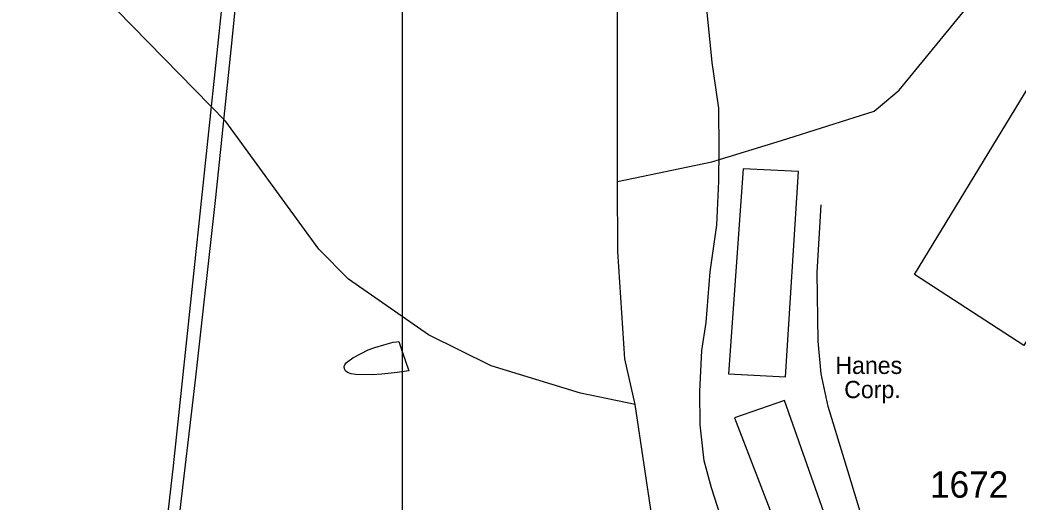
# Model space of a CAD drawing. Extents: x 1547597 to 1699558, y 810033 to 920809.
# Drawn here: x 1615800 to 1620538, y 886593 to 888884 of the extents above; entities that cross this region are included whole.
import ezdxf

# ---------------------------------------------------------------- set-up
doc = ezdxf.new("R2010")
doc.units = 0
for name, color, linetype in [('Exist Cultural Manufacturing Building Label', 7, 'Continuous'), ('Exist Cultural Warehouse Building Footprint', 7, 'Continuous'), ('Exist Hydrographic Creek Single Shore', 7, 'Continuous'), ('Exist Hydrographic Misc Water Feature', 7, 'Continuous'), ('Exist Railroad Mainline', 7, 'Continuous'), ('Exist Road Non-System Type 51', 7, 'Continuous'), ('Exist Road Secondary Type 51 Number Label', 7, 'Continuous'), ('Exist Utilities Electrical Transmission Line', 7, 'Continuous'), ('Prop DSN Text', 7, 'Continuous')]:
    doc.layers.add(name, color=color, linetype=linetype)

msp = doc.modelspace()

# ---------------------------------------------------------------- linework, layer by layer
at = {"layer": 'Exist Cultural Warehouse Building Footprint'}
for points in [[(1620046, 887674.3), (1620590.1, 888569.3), (1621115.4, 888231.3), (1620565, 887336.3)], [(1619233.2, 888177), (1619164.3, 887203.1), (1619433.3, 887188.1), (1619495.8, 888164.5)], [(1619192.5, 886993.9), (1619492.7, 886211.6), (1619705.3, 886292.9), (1619430.1, 887075.3)]]:
    msp.add_lwpolyline(points, close=True, dxfattribs=at)
at = {"layer": 'Exist Hydrographic Creek Single Shore'}
for points in [[(1618637.3, 888115.7), (1619084.8, 888210.7), (1619415.7, 888311), (1619854.8, 888451.1), (1619972.8, 888550.4), (1620311.8, 888963.7), (1620567.8, 889391.9), (1620863.8, 889737.2), (1621133.8, 889961.4), (1621320.8, 890240), (1621373.8, 890481.8), (1621468.8, 890663.7), (1621704.8, 890895.2), (1621782.8, 891100.5), (1621791.8, 891770.1), (1621942.8, 892449.8)], [(1618719.8, 887056), (1618461.7, 887110.5), (1618037.8, 887240.6), (1617739.8, 887387.8), (1617359.8, 887651.6), (1617219.7, 887795.6), (1616777.7, 888402), (1616259.8, 888931.2), (1616069.8, 889069.6), (1615515.8, 889366.6), (1615161.7, 889705.3), (1615003.7, 889774.1), (1614787.7, 889834.3), (1614484.8, 890198.4)], [(1618637.3, 888115.7), (1618636.8, 889017.6)], [(1618719.8, 887056), (1618671.8, 887273.7), (1618637.8, 887783.1), (1618637.3, 888115.7)], [(1619990.8, 884190.6), (1619891.5, 884347.3), (1619557.2, 884625.9), (1619394.1, 884786.9), (1619306.1, 885149.9), (1619271.8, 885308.3), (1619040.1, 885443.2), (1618968.7, 885754.3), (1618904.8, 885919.7), (1618897.8, 886011.8), (1618872.8, 886038.5), (1618719.8, 887056)]]:
    msp.add_lwpolyline(points, dxfattribs=at)
at = {"layer": 'Exist Hydrographic Misc Water Feature'}
msp.add_lwpolyline([(1617598.3, 887355.3), (1617616.4, 887303.3), (1617646.5, 887215.9), (1617591.4, 887209.5), (1617517.9, 887201), (1617472.2, 887198.3), (1617393.2, 887199.8), (1617372.5, 887202.8), (1617354.7, 887208.7), (1617345.3, 887215.9), (1617340.3, 887226.3), (1617340, 887237.1), (1617342, 887245.6), (1617349.6, 887255.9), (1617380, 887278.1), (1617419.8, 887299.2), (1617453.8, 887316.1), (1617485, 887327.5), (1617527.5, 887340.2), (1617571.4, 887352.8), (1617588.8, 887355), (1617598.3, 887355.3)], dxfattribs=at)
at = {"layer": 'Exist Railroad Mainline'}
msp.add_lwpolyline([(1619123.8, 886532.9), (1619082.3, 886659.9), (1619047.7, 886788.3), (1619029.1, 886960), (1619027, 887118.2), (1619037.5, 887313.7), (1619057.4, 887446.5), (1619076.7, 887687.1), (1619108.9, 887909.3), (1619117.4, 888117.7), (1619119.6, 888268), (1619117.4, 888465.6), (1619085.3, 888682.5), (1619059.3, 888953.4)], dxfattribs=at)
at = {"layer": 'Exist Road Non-System Type 51'}
msp.add_lwpolyline([(1620409.8, 885635.9), (1620283.7, 885704.7), (1620244.8, 885743.6), (1620147.6, 885874.9), (1619856, 886385.5), (1619792.8, 886531.5), (1619729.6, 886740.6), (1619637.3, 887047), (1619603.3, 887202.6), (1619588.7, 887358.2), (1619583.8, 887684.1), (1619603.3, 888005.1)], dxfattribs=at)
at = {"layer": 'Exist Utilities Electrical Transmission Line'}
for points in [[(1616817.6, 889513.6), (1616725.7, 888636.9), (1616629.8, 887738.2), (1616527, 886765.7), (1616420.5, 885823.3), (1616337.3, 884990.5), (1616267.1, 884441.6), (1616200.7, 883860.4), (1616187.4, 883748.6), (1616054.2, 883278.4), (1615952.4, 882925.7)], [(1616875.3, 889488.8), (1616805.4, 888787.8), (1616729, 888040.9), (1616633.6, 887186.4), (1616549.7, 886473.6), (1616476.8, 885848.5), (1616399.1, 885157.7), (1616342.5, 884578.5), (1616270.2, 883993.6), (1616256.2, 883815.8), (1616229.1, 883724.1), (1616141.8, 883425.3), (1616040, 883084.6), (1615990, 882914.9)]]:
    msp.add_lwpolyline(points, dxfattribs=at)
at = {"layer": 'Prop DSN Text'}
msp.add_lwpolyline([(1626611.4, 896210.8), (1626611.4, 882941.2), (1617615.4, 882941.2), (1617615.4, 896210.8)], close=True, dxfattribs=at)

# ---------------------------------------------------------------- texts
at = {"layer": 'Exist Cultural Manufacturing Building Label'}
for s, p in [('Hanes', (1619670.8, 887201.8)), ('Corp.', (1619712.8, 887086.9))]:
    msp.add_text(s, height=82.02, dxfattribs=at).set_placement(p)
at = {"layer": 'Exist Road Secondary Type 51 Number Label'}
msp.add_text('1672', height=125, dxfattribs=at).set_placement((1620119.8, 886613.7))

doc.saveas('drawing.dxf')
